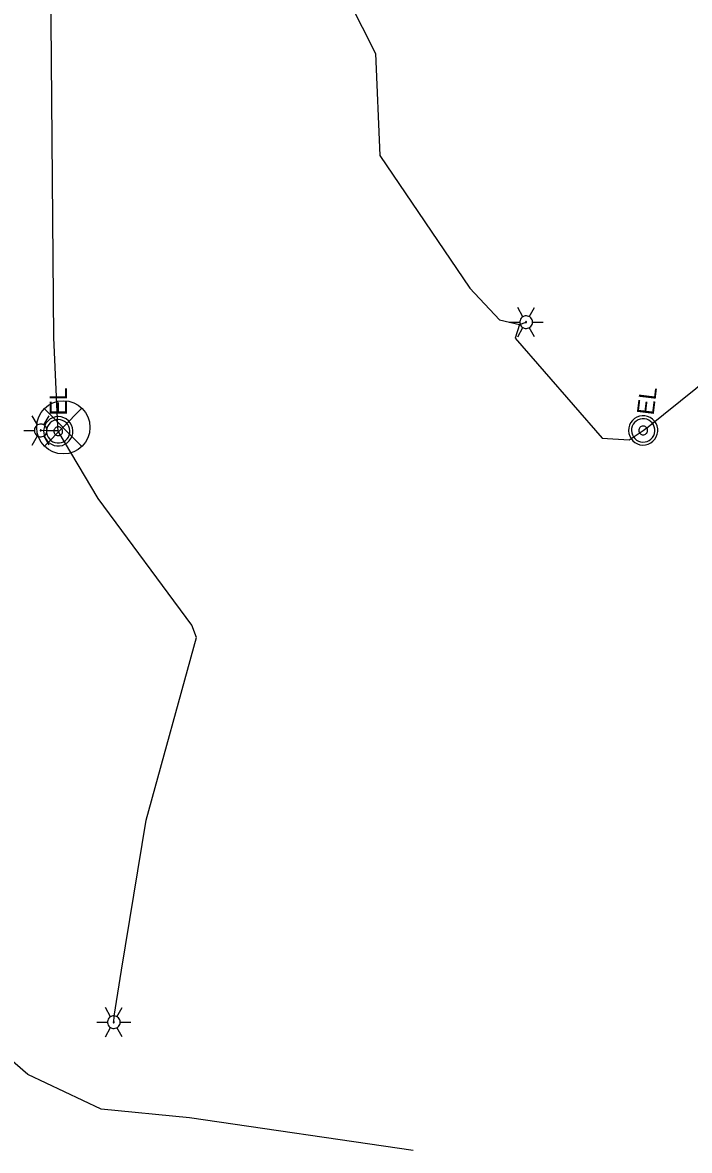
# Model space of a CAD drawing. Extents: x 600849 to 606371, y 330010 to 403088.
# Drawn here: x 602010.1 to 602160.3, y 357380.9 to 357635.1 of the extents above; entities that cross this region are included whole.
import ezdxf

# ---------------------------------------------------------------- set-up
doc = ezdxf.new("R2010")
doc.units = 0
for name, color, linetype in [('E_LTG', 7, 'Continuous'), ('E_LTG_CID', 7, 'Continuous'), ('E_SIG', 7, 'Continuous'), ('E_UTL_E', 7, 'Continuous'), ('E_UTL_E_UG', 7, 'Continuous'), ('E_UTL_T_UG', 7, 'Continuous')]:
    doc.layers.add(name, color=color, linetype=linetype)

msp = doc.modelspace()

# ---------------------------------------------------------------- linework, layer by layer
at = {"layer": 'E_LTG'}
for points in [[(602122.83, 357568.8), (602121.64, 357570.86)], [(602124.26, 357568.8), (602125.45, 357570.86)], [(602119.74, 357567.56), (602122.12, 357567.56)], [(602124.97, 357567.56), (602124.95, 357567.84), (602124.87, 357568.1), (602124.75, 357568.34), (602124.58, 357568.55), (602124.37, 357568.73), (602124.14, 357568.86), (602123.88, 357568.95), (602123.61, 357568.99), (602123.34, 357568.98), (602123.08, 357568.92), (602122.83, 357568.8), (602122.61, 357568.64), (602122.42, 357568.45), (602122.28, 357568.22), (602122.17, 357567.97), (602122.12, 357567.7), (602122.12, 357567.43), (602122.17, 357567.16), (602122.28, 357566.91), (602122.42, 357566.68), (602122.61, 357566.48), (602122.83, 357566.33), (602123.08, 357566.21), (602123.34, 357566.15), (602123.61, 357566.14), (602123.88, 357566.18), (602124.14, 357566.27), (602124.37, 357566.4), (602124.58, 357566.58), (602124.75, 357566.79), (602124.87, 357567.03), (602124.95, 357567.29), (602124.97, 357567.56)], [(602124.97, 357567.56), (602124.95, 357567.84), (602124.87, 357568.1), (602124.75, 357568.34), (602124.58, 357568.55), (602124.37, 357568.73), (602124.14, 357568.86), (602123.88, 357568.95), (602123.61, 357568.99), (602123.34, 357568.98), (602123.08, 357568.92), (602122.83, 357568.8), (602122.61, 357568.64), (602122.42, 357568.45), (602122.28, 357568.22), (602122.17, 357567.97), (602122.12, 357567.7), (602122.12, 357567.43), (602122.17, 357567.16), (602122.28, 357566.91), (602122.42, 357566.68), (602122.61, 357566.48), (602122.83, 357566.33), (602123.08, 357566.21), (602123.34, 357566.15), (602123.61, 357566.14), (602123.88, 357566.18), (602124.14, 357566.27), (602124.37, 357566.4), (602124.58, 357566.58), (602124.75, 357566.79), (602124.87, 357567.03), (602124.95, 357567.29), (602124.97, 357567.56)], [(602124.97, 357567.56), (602124.95, 357567.84), (602124.87, 357568.1), (602124.75, 357568.34), (602124.58, 357568.55), (602124.37, 357568.73), (602124.14, 357568.86), (602123.88, 357568.95), (602123.61, 357568.99), (602123.34, 357568.98), (602123.08, 357568.92), (602122.83, 357568.8), (602122.61, 357568.64), (602122.42, 357568.45), (602122.28, 357568.22), (602122.17, 357567.97), (602122.12, 357567.7), (602122.12, 357567.43), (602122.17, 357567.16), (602122.28, 357566.91), (602122.42, 357566.68), (602122.61, 357566.48), (602122.83, 357566.33), (602123.08, 357566.21), (602123.34, 357566.15), (602123.61, 357566.14), (602123.88, 357566.18), (602124.14, 357566.27), (602124.37, 357566.4), (602124.58, 357566.58), (602124.75, 357566.79), (602124.87, 357567.03), (602124.95, 357567.29), (602124.97, 357567.56)], [(602123.66, 357567.56), (602123.66, 357567.59), (602123.66, 357567.61), (602123.65, 357567.63), (602123.63, 357567.65), (602123.61, 357567.66), (602123.6, 357567.67), (602123.57, 357567.68), (602123.55, 357567.68), (602123.53, 357567.68), (602123.51, 357567.68), (602123.49, 357567.67), (602123.47, 357567.65), (602123.45, 357567.64), (602123.44, 357567.62), (602123.43, 357567.6), (602123.43, 357567.58), (602123.43, 357567.55), (602123.43, 357567.53), (602123.44, 357567.51), (602123.45, 357567.49), (602123.47, 357567.47), (602123.49, 357567.46), (602123.51, 357567.45), (602123.53, 357567.45), (602123.55, 357567.45), (602123.57, 357567.45), (602123.6, 357567.46), (602123.61, 357567.47), (602123.63, 357567.48), (602123.65, 357567.5), (602123.66, 357567.52), (602123.66, 357567.54), (602123.66, 357567.56)], [(602124.97, 357567.56), (602127.36, 357567.56)], [(602121.64, 357564.26), (602122.83, 357566.33)], [(602125.45, 357564.26), (602124.26, 357566.33)], [(602013.45, 357544.4), (602012.26, 357546.46)], [(602015.59, 357543.16), (602015.57, 357543.44), (602015.49, 357543.7), (602015.37, 357543.94), (602015.2, 357544.15), (602014.99, 357544.33), (602014.76, 357544.46), (602014.5, 357544.55), (602014.23, 357544.59), (602013.96, 357544.58), (602013.7, 357544.52), (602013.45, 357544.4), (602013.23, 357544.24), (602013.04, 357544.05), (602012.9, 357543.82), (602012.79, 357543.57), (602012.74, 357543.3), (602012.74, 357543.03), (602012.79, 357542.76), (602012.9, 357542.51), (602013.04, 357542.28), (602013.23, 357542.08), (602013.45, 357541.93), (602013.7, 357541.81), (602013.96, 357541.75), (602014.23, 357541.74), (602014.5, 357541.78), (602014.76, 357541.87), (602014.99, 357542), (602015.2, 357542.18), (602015.37, 357542.39), (602015.49, 357542.63), (602015.57, 357542.89), (602015.59, 357543.16)], [(602015.59, 357543.16), (602015.57, 357543.44), (602015.49, 357543.7), (602015.37, 357543.94), (602015.2, 357544.15), (602014.99, 357544.33), (602014.76, 357544.46), (602014.5, 357544.55), (602014.23, 357544.59), (602013.96, 357544.58), (602013.7, 357544.52), (602013.45, 357544.4), (602013.23, 357544.24), (602013.04, 357544.05), (602012.9, 357543.82), (602012.79, 357543.57), (602012.74, 357543.3), (602012.74, 357543.03), (602012.79, 357542.76), (602012.9, 357542.51), (602013.04, 357542.28), (602013.23, 357542.08), (602013.45, 357541.93), (602013.7, 357541.81), (602013.96, 357541.75), (602014.23, 357541.74), (602014.5, 357541.78), (602014.76, 357541.87), (602014.99, 357542), (602015.2, 357542.18), (602015.37, 357542.39), (602015.49, 357542.63), (602015.57, 357542.89), (602015.59, 357543.16)], [(602015.59, 357543.16), (602015.57, 357543.44), (602015.49, 357543.7), (602015.37, 357543.94), (602015.2, 357544.15), (602014.99, 357544.33), (602014.76, 357544.46), (602014.5, 357544.55), (602014.23, 357544.59), (602013.96, 357544.58), (602013.7, 357544.52), (602013.45, 357544.4), (602013.23, 357544.24), (602013.04, 357544.05), (602012.9, 357543.82), (602012.79, 357543.57), (602012.74, 357543.3), (602012.74, 357543.03), (602012.79, 357542.76), (602012.9, 357542.51), (602013.04, 357542.28), (602013.23, 357542.08), (602013.45, 357541.93), (602013.7, 357541.81), (602013.96, 357541.75), (602014.23, 357541.74), (602014.5, 357541.78), (602014.76, 357541.87), (602014.99, 357542), (602015.2, 357542.18), (602015.37, 357542.39), (602015.49, 357542.63), (602015.57, 357542.89), (602015.59, 357543.16)], [(602014.88, 357544.4), (602016.07, 357546.46)], [(602010.36, 357543.16), (602012.74, 357543.16)], [(602012.26, 357539.86), (602013.45, 357541.93)], [(602014.29, 357543.16), (602014.28, 357543.19), (602014.28, 357543.21), (602014.27, 357543.23), (602014.25, 357543.25), (602014.24, 357543.26), (602014.22, 357543.27), (602014.19, 357543.28), (602014.17, 357543.28), (602014.15, 357543.28), (602014.13, 357543.28), (602014.11, 357543.27), (602014.09, 357543.25), (602014.07, 357543.24), (602014.06, 357543.22), (602014.05, 357543.2), (602014.05, 357543.18), (602014.05, 357543.15), (602014.05, 357543.13), (602014.06, 357543.11), (602014.07, 357543.09), (602014.09, 357543.07), (602014.11, 357543.06), (602014.13, 357543.05), (602014.15, 357543.05), (602014.17, 357543.05), (602014.19, 357543.05), (602014.22, 357543.06), (602014.24, 357543.07), (602014.25, 357543.08), (602014.27, 357543.1), (602014.28, 357543.12), (602014.28, 357543.14), (602014.29, 357543.16)], [(602016.07, 357539.86), (602014.88, 357541.93)], [(602015.59, 357543.16), (602017.98, 357543.16)], [(602029.91, 357411.07), (602028.72, 357413.14)], [(602031.34, 357411.07), (602032.53, 357413.14)], [(602026.82, 357409.84), (602029.2, 357409.84)], [(602032.05, 357409.84), (602032.03, 357410.11), (602031.95, 357410.37), (602031.83, 357410.61), (602031.66, 357410.82), (602031.45, 357411), (602031.22, 357411.14), (602030.96, 357411.22), (602030.69, 357411.26), (602030.42, 357411.25), (602030.16, 357411.19), (602029.91, 357411.07), (602029.69, 357410.92), (602029.5, 357410.72), (602029.36, 357410.49), (602029.25, 357410.24), (602029.2, 357409.97), (602029.2, 357409.7), (602029.25, 357409.43), (602029.36, 357409.18), (602029.5, 357408.95), (602029.69, 357408.76), (602029.91, 357408.6), (602030.16, 357408.48), (602030.42, 357408.42), (602030.69, 357408.41), (602030.96, 357408.45), (602031.22, 357408.54), (602031.45, 357408.67), (602031.66, 357408.85), (602031.83, 357409.06), (602031.95, 357409.3), (602032.03, 357409.56), (602032.05, 357409.84)], [(602032.05, 357409.84), (602032.03, 357410.11), (602031.95, 357410.37), (602031.83, 357410.61), (602031.66, 357410.82), (602031.45, 357411), (602031.22, 357411.14), (602030.96, 357411.22), (602030.69, 357411.26), (602030.42, 357411.25), (602030.16, 357411.19), (602029.91, 357411.07), (602029.69, 357410.92), (602029.5, 357410.72), (602029.36, 357410.49), (602029.25, 357410.24), (602029.2, 357409.97), (602029.2, 357409.7), (602029.25, 357409.43), (602029.36, 357409.18), (602029.5, 357408.95), (602029.69, 357408.76), (602029.91, 357408.6), (602030.16, 357408.48), (602030.42, 357408.42), (602030.69, 357408.41), (602030.96, 357408.45), (602031.22, 357408.54), (602031.45, 357408.67), (602031.66, 357408.85), (602031.83, 357409.06), (602031.95, 357409.3), (602032.03, 357409.56), (602032.05, 357409.84)], [(602032.05, 357409.84), (602032.03, 357410.11), (602031.95, 357410.37), (602031.83, 357410.61), (602031.66, 357410.82), (602031.45, 357411), (602031.22, 357411.14), (602030.96, 357411.22), (602030.69, 357411.26), (602030.42, 357411.25), (602030.16, 357411.19), (602029.91, 357411.07), (602029.69, 357410.92), (602029.5, 357410.72), (602029.36, 357410.49), (602029.25, 357410.24), (602029.2, 357409.97), (602029.2, 357409.7), (602029.25, 357409.43), (602029.36, 357409.18), (602029.5, 357408.95), (602029.69, 357408.76), (602029.91, 357408.6), (602030.16, 357408.48), (602030.42, 357408.42), (602030.69, 357408.41), (602030.96, 357408.45), (602031.22, 357408.54), (602031.45, 357408.67), (602031.66, 357408.85), (602031.83, 357409.06), (602031.95, 357409.3), (602032.03, 357409.56), (602032.05, 357409.84)], [(602030.75, 357409.84), (602030.74, 357409.86), (602030.74, 357409.88), (602030.73, 357409.9), (602030.71, 357409.92), (602030.7, 357409.93), (602030.68, 357409.94), (602030.65, 357409.95), (602030.63, 357409.95), (602030.61, 357409.95), (602030.59, 357409.95), (602030.57, 357409.94), (602030.55, 357409.93), (602030.53, 357409.91), (602030.52, 357409.89), (602030.51, 357409.87), (602030.51, 357409.85), (602030.51, 357409.82), (602030.51, 357409.8), (602030.52, 357409.78), (602030.53, 357409.76), (602030.55, 357409.75), (602030.57, 357409.73), (602030.59, 357409.72), (602030.61, 357409.72), (602030.63, 357409.72), (602030.65, 357409.72), (602030.68, 357409.73), (602030.7, 357409.74), (602030.71, 357409.75), (602030.73, 357409.77), (602030.74, 357409.79), (602030.74, 357409.81), (602030.75, 357409.84)], [(602032.05, 357409.84), (602034.44, 357409.84)], [(602028.72, 357406.54), (602029.91, 357408.6)], [(602032.53, 357406.54), (602031.34, 357408.6)]]:
    msp.add_lwpolyline(points, dxfattribs=at)
at = {"layer": 'E_LTG_CID'}
for points in [[(602030.63, 357409.84), (602030.72, 357411.19), (602032.36, 357421.52), (602037.94, 357455.32), (602049.23, 357496.5), (602048.18, 357499.29), (602027.13, 357527.85), (602018.11, 357542.97), (602018, 357544.07), (602017.1, 357564.12), (602016.23, 357671.18)], [(602074.52, 357657.96), (602089.59, 357628.13), (602090.57, 357605.14), (602110.85, 357575.25), (602117.52, 357568.06), (602122.07, 357567.04), (602121.11, 357563.97), (602140.65, 357541.41), (602146.77, 357541.04), (602149.92, 357543.17), (602151.03, 357543.97), (602176.39, 357564.32)]]:
    msp.add_lwpolyline(points, dxfattribs=at)
at = {"layer": 'E_SIG'}
for points in [[(602023.37, 357548.1), (602014.99, 357539.64)], [(602014.99, 357548.02), (602023.45, 357539.56)]]:
    msp.add_lwpolyline(points, dxfattribs=at)
msp.add_circle((602019.25, 357543.86), 6, dxfattribs=at)
at = {"layer": 'E_UTL_E'}
for points in [[(602018.1, 357546.28), (602017.48, 357546.22), (602016.88, 357546.04), (602016.32, 357545.75), (602015.83, 357545.36), (602015.42, 357544.89), (602015.1, 357544.35), (602014.9, 357543.75), (602014.81, 357543.13), (602014.84, 357542.51), (602014.99, 357541.9), (602015.25, 357541.33), (602015.61, 357540.82), (602016.06, 357540.38), (602016.59, 357540.04), (602017.18, 357539.81), (602017.79, 357539.69), (602018.42, 357539.69), (602019.03, 357539.81), (602019.62, 357540.04), (602020.14, 357540.38), (602020.6, 357540.82), (602020.96, 357541.33), (602021.22, 357541.9), (602021.37, 357542.51), (602021.4, 357543.13), (602021.31, 357543.75), (602021.11, 357544.35), (602020.79, 357544.89), (602020.38, 357545.36), (602019.89, 357545.75), (602019.33, 357546.04), (602018.73, 357546.22), (602018.1, 357546.28)], [(602018.1, 357546.28), (602017.48, 357546.22), (602016.88, 357546.04), (602016.32, 357545.75), (602015.83, 357545.36), (602015.42, 357544.89), (602015.1, 357544.35), (602014.9, 357543.75), (602014.81, 357543.13), (602014.84, 357542.51), (602014.99, 357541.9), (602015.25, 357541.33), (602015.61, 357540.82), (602016.06, 357540.38), (602016.59, 357540.04), (602017.18, 357539.81), (602017.79, 357539.69), (602018.42, 357539.69), (602019.03, 357539.81), (602019.62, 357540.04), (602020.14, 357540.38), (602020.6, 357540.82), (602020.96, 357541.33), (602021.22, 357541.9), (602021.37, 357542.51), (602021.4, 357543.13), (602021.31, 357543.75), (602021.11, 357544.35), (602020.79, 357544.89), (602020.38, 357545.36), (602019.89, 357545.75), (602019.33, 357546.04), (602018.73, 357546.22), (602018.1, 357546.28)], [(602018.1, 357545.62), (602017.61, 357545.57), (602017.12, 357545.43), (602016.68, 357545.2), (602016.28, 357544.89), (602015.95, 357544.51), (602015.7, 357544.07), (602015.54, 357543.6), (602015.47, 357543.1), (602015.49, 357542.6), (602015.61, 357542.11), (602015.82, 357541.66), (602016.11, 357541.25), (602016.47, 357540.9), (602016.9, 357540.63), (602017.36, 357540.44), (602017.85, 357540.35), (602018.36, 357540.35), (602018.85, 357540.44), (602019.31, 357540.63), (602019.74, 357540.9), (602020.1, 357541.25), (602020.39, 357541.66), (602020.6, 357542.11), (602020.72, 357542.6), (602020.74, 357543.1), (602020.67, 357543.6), (602020.51, 357544.07), (602020.26, 357544.51), (602019.93, 357544.89), (602019.53, 357545.2), (602019.09, 357545.43), (602018.6, 357545.57), (602018.1, 357545.62)], [(602018.1, 357545.62), (602017.61, 357545.57), (602017.12, 357545.43), (602016.68, 357545.2), (602016.28, 357544.89), (602015.95, 357544.51), (602015.7, 357544.07), (602015.54, 357543.6), (602015.47, 357543.1), (602015.49, 357542.6), (602015.61, 357542.11), (602015.82, 357541.66), (602016.11, 357541.25), (602016.47, 357540.9), (602016.9, 357540.63), (602017.36, 357540.44), (602017.85, 357540.35), (602018.36, 357540.35), (602018.85, 357540.44), (602019.31, 357540.63), (602019.74, 357540.9), (602020.1, 357541.25), (602020.39, 357541.66), (602020.6, 357542.11), (602020.72, 357542.6), (602020.74, 357543.1), (602020.67, 357543.6), (602020.51, 357544.07), (602020.26, 357544.51), (602019.93, 357544.89), (602019.53, 357545.2), (602019.09, 357545.43), (602018.6, 357545.57), (602018.1, 357545.62)], [(602150.32, 357546.45), (602149.69, 357546.47), (602149.07, 357546.37), (602148.48, 357546.15), (602147.94, 357545.82), (602147.48, 357545.4), (602147.1, 357544.9), (602146.83, 357544.34), (602146.66, 357543.73), (602146.62, 357543.11), (602146.69, 357542.48), (602146.88, 357541.89), (602147.18, 357541.34), (602147.57, 357540.85), (602148.06, 357540.45), (602148.61, 357540.15), (602149.2, 357539.95), (602149.83, 357539.88), (602150.45, 357539.92), (602151.06, 357540.08), (602151.62, 357540.35), (602152.13, 357540.73), (602152.55, 357541.19), (602152.88, 357541.73), (602153.1, 357542.31), (602153.21, 357542.93), (602153.19, 357543.56), (602153.06, 357544.17), (602152.82, 357544.75), (602152.47, 357545.27), (602152.02, 357545.72), (602151.5, 357546.07), (602150.93, 357546.32), (602150.32, 357546.45)], [(602150.32, 357546.45), (602149.69, 357546.47), (602149.07, 357546.37), (602148.48, 357546.15), (602147.94, 357545.82), (602147.48, 357545.4), (602147.1, 357544.9), (602146.83, 357544.34), (602146.66, 357543.73), (602146.62, 357543.11), (602146.69, 357542.48), (602146.88, 357541.89), (602147.18, 357541.34), (602147.57, 357540.85), (602148.06, 357540.45), (602148.61, 357540.15), (602149.2, 357539.95), (602149.83, 357539.88), (602150.45, 357539.92), (602151.06, 357540.08), (602151.62, 357540.35), (602152.13, 357540.73), (602152.55, 357541.19), (602152.88, 357541.73), (602153.1, 357542.31), (602153.21, 357542.93), (602153.19, 357543.56), (602153.06, 357544.17), (602152.82, 357544.75), (602152.47, 357545.27), (602152.02, 357545.72), (602151.5, 357546.07), (602150.93, 357546.32), (602150.32, 357546.45)], [(602150.24, 357545.8), (602149.73, 357545.81), (602149.24, 357545.73), (602148.77, 357545.55), (602148.34, 357545.29), (602147.97, 357544.96), (602147.66, 357544.56), (602147.44, 357544.11), (602147.31, 357543.62), (602147.28, 357543.12), (602147.33, 357542.62), (602147.48, 357542.14), (602147.72, 357541.7), (602148.04, 357541.32), (602148.43, 357540.99), (602148.87, 357540.75), (602149.35, 357540.6), (602149.84, 357540.54), (602150.34, 357540.57), (602150.83, 357540.7), (602151.28, 357540.92), (602151.68, 357541.22), (602152.02, 357541.59), (602152.29, 357542.02), (602152.46, 357542.49), (602152.55, 357542.98), (602152.54, 357543.48), (602152.43, 357543.97), (602152.24, 357544.44), (602151.96, 357544.85), (602151.6, 357545.21), (602151.19, 357545.49), (602150.73, 357545.69), (602150.24, 357545.8)], [(602150.24, 357545.8), (602149.73, 357545.81), (602149.24, 357545.73), (602148.77, 357545.55), (602148.34, 357545.29), (602147.97, 357544.96), (602147.66, 357544.56), (602147.44, 357544.11), (602147.31, 357543.62), (602147.28, 357543.12), (602147.33, 357542.62), (602147.48, 357542.14), (602147.72, 357541.7), (602148.04, 357541.32), (602148.43, 357540.99), (602148.87, 357540.75), (602149.35, 357540.6), (602149.84, 357540.54), (602150.34, 357540.57), (602150.83, 357540.7), (602151.28, 357540.92), (602151.68, 357541.22), (602152.02, 357541.59), (602152.29, 357542.02), (602152.46, 357542.49), (602152.55, 357542.98), (602152.54, 357543.48), (602152.43, 357543.97), (602152.24, 357544.44), (602151.96, 357544.85), (602151.6, 357545.21), (602151.19, 357545.49), (602150.73, 357545.69), (602150.24, 357545.8)], [(602018.1, 357543.97), (602017.92, 357543.95), (602017.74, 357543.9), (602017.57, 357543.81), (602017.42, 357543.69), (602017.3, 357543.55), (602017.2, 357543.39), (602017.14, 357543.21), (602017.12, 357543.02), (602017.12, 357542.84), (602017.17, 357542.65), (602017.25, 357542.48), (602017.36, 357542.33), (602017.49, 357542.2), (602017.65, 357542.1), (602017.83, 357542.03), (602018.01, 357541.99), (602018.2, 357541.99), (602018.38, 357542.03), (602018.56, 357542.1), (602018.72, 357542.2), (602018.85, 357542.33), (602018.96, 357542.48), (602019.04, 357542.65), (602019.08, 357542.84), (602019.09, 357543.02), (602019.07, 357543.21), (602019.01, 357543.39), (602018.91, 357543.55), (602018.79, 357543.69), (602018.64, 357543.81), (602018.47, 357543.9), (602018.29, 357543.95), (602018.1, 357543.97)], [(602018.1, 357543.97), (602017.92, 357543.95), (602017.74, 357543.9), (602017.57, 357543.81), (602017.42, 357543.69), (602017.3, 357543.55), (602017.2, 357543.39), (602017.14, 357543.21), (602017.12, 357543.02), (602017.12, 357542.84), (602017.17, 357542.65), (602017.25, 357542.48), (602017.36, 357542.33), (602017.49, 357542.2), (602017.65, 357542.1), (602017.83, 357542.03), (602018.01, 357541.99), (602018.2, 357541.99), (602018.38, 357542.03), (602018.56, 357542.1), (602018.72, 357542.2), (602018.85, 357542.33), (602018.96, 357542.48), (602019.04, 357542.65), (602019.08, 357542.84), (602019.09, 357543.02), (602019.07, 357543.21), (602019.01, 357543.39), (602018.91, 357543.55), (602018.79, 357543.69), (602018.64, 357543.81), (602018.47, 357543.9), (602018.29, 357543.95), (602018.1, 357543.97)], [(602150.04, 357544.16), (602149.85, 357544.16), (602149.66, 357544.13), (602149.48, 357544.07), (602149.32, 357543.97), (602149.18, 357543.84), (602149.07, 357543.69), (602148.99, 357543.53), (602148.94, 357543.34), (602148.92, 357543.16), (602148.95, 357542.97), (602149, 357542.79), (602149.09, 357542.62), (602149.21, 357542.48), (602149.36, 357542.36), (602149.52, 357542.27), (602149.7, 357542.21), (602149.89, 357542.19), (602150.08, 357542.2), (602150.26, 357542.25), (602150.43, 357542.33), (602150.58, 357542.44), (602150.71, 357542.58), (602150.8, 357542.74), (602150.87, 357542.92), (602150.9, 357543.1), (602150.9, 357543.29), (602150.86, 357543.48), (602150.79, 357543.65), (602150.68, 357543.8), (602150.55, 357543.94), (602150.39, 357544.04), (602150.22, 357544.12), (602150.04, 357544.16)], [(602150.04, 357544.16), (602149.85, 357544.16), (602149.66, 357544.13), (602149.48, 357544.07), (602149.32, 357543.97), (602149.18, 357543.84), (602149.07, 357543.69), (602148.99, 357543.53), (602148.94, 357543.34), (602148.92, 357543.16), (602148.95, 357542.97), (602149, 357542.79), (602149.09, 357542.62), (602149.21, 357542.48), (602149.36, 357542.36), (602149.52, 357542.27), (602149.7, 357542.21), (602149.89, 357542.19), (602150.08, 357542.2), (602150.26, 357542.25), (602150.43, 357542.33), (602150.58, 357542.44), (602150.71, 357542.58), (602150.8, 357542.74), (602150.87, 357542.92), (602150.9, 357543.1), (602150.9, 357543.29), (602150.86, 357543.48), (602150.79, 357543.65), (602150.68, 357543.8), (602150.55, 357543.94), (602150.39, 357544.04), (602150.22, 357544.12), (602150.04, 357544.16)]]:
    msp.add_lwpolyline(points, dxfattribs=at)
at = {"layer": 'E_UTL_E_UG'}
for points in [[(602122.07, 357567.04), (602123.55, 357567.56)], [(602018.11, 357542.97), (602014.17, 357543.16)]]:
    msp.add_lwpolyline(points, dxfattribs=at)
at = {"layer": 'E_UTL_T_UG'}
msp.add_lwpolyline([(602098.09, 357380.94), (602047.69, 357388.25), (602027.8, 357390.21), (602011.27, 357398.02), (601992.42, 357414.37), (601986.41, 357428.06)], dxfattribs=at)

# ---------------------------------------------------------------- texts
at = {"layer": 'E_UTL_E'}
for rotation, p in [(90, (602020.05, 357546.54)), (90, (602020.05, 357546.54)), (83.0144, (602152.28, 357546.48)), (83.0144, (602152.28, 357546.48))]:
    msp.add_text('EL', height=3.849, rotation=rotation, dxfattribs=at).set_placement(p)

doc.saveas('drawing.dxf')
